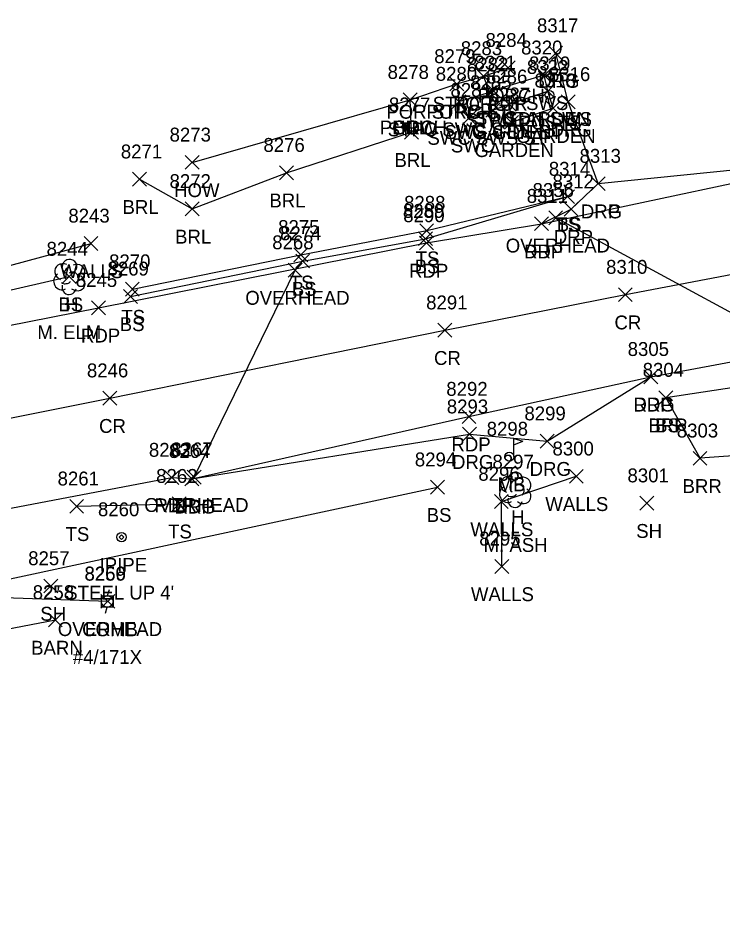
# Model space of a CAD drawing. Extents: x 1611797 to 1633212, y 298978 to 305475.
# Drawn here: x 1627163.6 to 1627265, y 304059.7 to 304191.2 of the extents above; entities that cross this region are included whole.
import ezdxf

# ---------------------------------------------------------------- set-up
doc = ezdxf.new("R2010")
doc.units = 0
for name, color, linetype in [('L_A', 7, 'Continuous'), ('L_C', 7, 'Continuous'), ('L_I', 7, 'Continuous'), ('L_TIC', 7, 'Continuous'), ('LABL', 7, 'Continuous'), ('LAPB', 7, 'Continuous'), ('LBC', 7, 'Continuous'), ('LBF', 7, 'Continuous'), ('LELB', 7, 'Continuous'), ('LMB', 7, 'Continuous'), ('LPST', 7, 'Continuous'), ('LTD', 7, 'Continuous'), ('LWS', 7, 'Continuous'), ('M_A', 7, 'Continuous'), ('M_C', 7, 'Continuous'), ('M_I', 7, 'Continuous'), ('MPIP', 7, 'Continuous'), ('P_A', 7, 'Continuous'), ('P_I', 7, 'Continuous'), ('P_TIC', 7, 'Continuous'), ('PET', 7, 'Continuous'), ('PRC', 7, 'Continuous'), ('R_A', 7, 'Continuous'), ('R_I', 7, 'Continuous'), ('R_TIC', 7, 'Continuous'), ('RDG', 7, 'Continuous'), ('RDP', 7, 'Continuous'), ('RSW', 7, 'Continuous'), ('U_A', 7, 'Continuous'), ('U_C', 7, 'Continuous'), ('U_I', 7, 'Continuous'), ('U_TIC', 7, 'Continuous'), ('UCO', 7, 'Continuous'), ('UP', 7, 'Continuous')]:
    doc.layers.add(name, color=color, linetype=linetype)

msp = doc.modelspace()

# ---------------------------------------------------------------- linework, layer by layer
at = {"layer": 'L_TIC'}
for points in [[(1627233.07, 304183.02), (1627235.07, 304185.02)], [(1627235.07, 304183.02), (1627233.07, 304185.02)], [(1627229.51, 304181.84), (1627231.51, 304183.84)], [(1627231.51, 304181.84), (1627229.51, 304183.84)], [(1627229.51, 304181.84), (1627231.51, 304183.84)], [(1627231.51, 304181.84), (1627229.51, 304183.84)], [(1627225.7, 304180.69), (1627227.7, 304182.69)], [(1627227.7, 304180.69), (1627225.7, 304182.69)], [(1627225.7, 304180.69), (1627227.7, 304182.69)], [(1627227.7, 304180.69), (1627225.7, 304182.69)], [(1627230.41, 304179.49), (1627232.41, 304181.49)], [(1627232.41, 304179.49), (1627230.41, 304181.49)], [(1627238.77, 304179.65), (1627240.77, 304181.65)], [(1627240.77, 304179.65), (1627238.77, 304181.65)], [(1627218.98, 304178.42), (1627220.98, 304180.42)], [(1627220.98, 304178.42), (1627218.98, 304180.42)], [(1627218.98, 304178.42), (1627220.98, 304180.42)], [(1627220.98, 304178.42), (1627218.98, 304180.42)], [(1627218.98, 304178.42), (1627220.98, 304180.42)], [(1627220.98, 304178.42), (1627218.98, 304180.42)], [(1627225.99, 304178.15), (1627227.99, 304180.15)], [(1627227.99, 304178.15), (1627225.99, 304180.15)], [(1627233.2, 304177.76), (1627235.2, 304179.76)], [(1627235.2, 304177.76), (1627233.2, 304179.76)], [(1627239.55, 304177.2), (1627241.55, 304179.2)], [(1627241.55, 304177.2), (1627239.55, 304179.2)], [(1627233.54, 304175.17), (1627235.54, 304177.17)], [(1627235.54, 304175.17), (1627233.54, 304177.17)], [(1627219.17, 304173.74), (1627221.17, 304175.74)], [(1627221.17, 304173.74), (1627219.17, 304175.74)], [(1627187.61, 304169.4), (1627189.61, 304171.4)], [(1627189.61, 304169.4), (1627187.61, 304171.4)], [(1627180.02, 304166.97), (1627182.02, 304168.97)], [(1627182.02, 304166.97), (1627180.02, 304168.97)], [(1627201.17, 304167.91), (1627203.17, 304169.91)], [(1627203.17, 304167.91), (1627201.17, 304169.91)], [(1627241.61, 304164.47), (1627243.61, 304166.47)], [(1627243.61, 304164.47), (1627241.61, 304166.47)], [(1627241.61, 304164.47), (1627243.61, 304166.47)], [(1627243.61, 304164.47), (1627241.61, 304166.47)], [(1627187.6, 304162.7), (1627189.6, 304164.7)], [(1627189.6, 304162.7), (1627187.6, 304164.7)], [(1627221.35, 304159.57), (1627223.35, 304161.57)], [(1627223.35, 304159.57), (1627221.35, 304161.57)], [(1627173.04, 304157.73), (1627175.04, 304159.73)], [(1627175.04, 304157.73), (1627173.04, 304159.73)], [(1627221.18, 304158.41), (1627223.18, 304160.41)], [(1627223.18, 304158.41), (1627221.18, 304160.41)], [(1627203.23, 304156.09), (1627205.23, 304158.09)], [(1627205.23, 304156.09), (1627203.23, 304158.09)], [(1627203.5, 304155.19), (1627205.5, 304157.19)], [(1627205.5, 304155.19), (1627203.5, 304157.19)], [(1627169.9, 304152.95), (1627171.9, 304154.95)], [(1627171.9, 304152.95), (1627169.9, 304154.95)], [(1627178.99, 304151.15), (1627180.99, 304153.15)], [(1627180.99, 304151.15), (1627178.99, 304153.15)], [(1627178.73, 304150.1), (1627180.73, 304152.1)], [(1627180.73, 304150.1), (1627178.73, 304152.1)], [(1627255.77, 304135.52), (1627257.77, 304137.52)], [(1627257.77, 304135.52), (1627255.77, 304137.52)], [(1627255.77, 304135.52), (1627257.77, 304137.52)], [(1627257.77, 304135.52), (1627255.77, 304137.52)], [(1627260.68, 304126.78), (1627262.68, 304128.78)], [(1627262.68, 304126.78), (1627260.68, 304128.78)], [(1627242.88, 304124.19), (1627244.88, 304126.19)], [(1627244.88, 304124.19), (1627242.88, 304126.19)], [(1627222.9, 304122.62), (1627224.9, 304124.62)], [(1627224.9, 304122.62), (1627222.9, 304124.62)], [(1627170.97, 304119.87), (1627172.97, 304121.87)], [(1627172.97, 304119.87), (1627170.97, 304121.87)], [(1627185.72, 304120.24), (1627187.72, 304122.24)], [(1627187.72, 304120.24), (1627185.72, 304122.24)], [(1627232.09, 304120.55), (1627234.09, 304122.55)], [(1627234.09, 304120.55), (1627232.09, 304122.55)], [(1627253.02, 304120.32), (1627255.02, 304122.32)], [(1627255.02, 304120.32), (1627253.02, 304122.32)], [(1627232.17, 304111.21), (1627234.17, 304113.21)], [(1627234.17, 304111.21), (1627232.17, 304113.21)], [(1627167.26, 304108.39), (1627169.26, 304110.39)], [(1627169.26, 304108.39), (1627167.26, 304110.39)], [(1627167.91, 304103.5), (1627169.91, 304105.5)], [(1627169.91, 304103.5), (1627167.91, 304105.5)]]:
    msp.add_lwpolyline(points, dxfattribs=at)
at = {"layer": 'LABL'}
for points in [[(1627181.02, 304167.97), (1627188.6, 304163.7), (1627202.17, 304168.91), (1627220.17, 304174.74), (1627219.98, 304179.42)], [(1627276.55, 304128.86), (1627261.68, 304127.78), (1627256.77, 304136.52), (1627289.98, 304141.6)]]:
    msp.add_lwpolyline(points, dxfattribs=at)
at = {"layer": 'LAPB'}
msp.add_lwpolyline([(1627234.2, 304178.76), (1627234.54, 304176.17), (1627240.55, 304178.2), (1627239.77, 304180.65)], dxfattribs=at)
at = {"layer": 'LBC'}
for points in [[(1627188.61, 304170.4), (1627219.98, 304179.42)], [(1627134.88, 304098.01), (1627168.91, 304104.5)]]:
    msp.add_lwpolyline(points, dxfattribs=at)
at = {"layer": 'LBF'}
for points in [[(1627219.98, 304179.42), (1627226.7, 304181.69), (1627230.51, 304182.84), (1627234.07, 304184.02)], [(1627226.7, 304181.69), (1627226.99, 304179.15), (1627231.41, 304180.49), (1627230.51, 304182.84)]]:
    msp.add_lwpolyline(points, dxfattribs=at)
at = {"layer": 'LELB'}
for points in [[(1627179.73, 304151.1), (1627204.5, 304156.19), (1627222.18, 304159.41), (1627242.61, 304165.47)], [(1627179.99, 304152.15), (1627204.23, 304157.09), (1627222.35, 304160.57), (1627242.61, 304165.47)], [(1627008.45, 304126.94), (1627038.9, 304129.07), (1627092.5, 304137.14), (1627131.8, 304145), (1627170.9, 304153.95)], [(1627125.34, 304097.35), (1627126.55, 304102.73), (1627223.9, 304123.62)], [(1627171.97, 304120.87), (1627186.72, 304121.24)]]:
    msp.add_lwpolyline(points, dxfattribs=at)
at = {"layer": 'LMB'}
for p, q in [((1627234.89, 304128.04), (1627234.89, 304130.64)), ((1627234.89, 304130.63), (1627236.18, 304130.25)), ((1627234.89, 304129.73), (1627236.18, 304130.24)), ((1627234.24, 304128.03), (1627234.24, 304128.03))]:
    msp.add_line(p, q, dxfattribs=at)
msp.add_circle((1627234.24, 304128.03), 0.656, dxfattribs=at)
at = {"layer": 'LPST'}
for radius in [0.625, 0.0833]:
    msp.add_circle((1627240.02, 304180.14), radius, dxfattribs=at)
at = {"layer": 'LTD'}
for p, q in [((1627170.9, 304153.95), (1627170.9, 304153.95)), ((1627170.9, 304153.95), (1627170.9, 304153.95)), ((1627235.07, 304123.3), (1627235.07, 304123.3)), ((1627235.07, 304123.3), (1627235.07, 304123.3))]:
    msp.add_line(p, q, dxfattribs=at)
for centre in [(1627170.94, 304155.39), (1627235.12, 304124.74)]:
    msp.add_arc(centre, 1.05, 335.5272, 180.9563, dxfattribs=at)
for centre, major_axis, ratio, start_param, end_param in [((1627170.1, 304154.62), (1.21, -0.51), 0.895232, 1.570796, 4.712389), ((1627171.94, 304154.53), (-1.14, -0.48), 0.949671, 1.570796, 4.712389), ((1627169.81, 304153.24), (0.58, -1.04), 0.959034, 3.141593, 6.283185), ((1627170.69, 304154.41), (-0.208, -0.792), 0.645439, 3.141593, 6.283185), ((1627171.4, 304153.78), (-0.5, 0.667), 0.989748, 3.141593, 6.283185), ((1627170.44, 304153.2), (-0.625, -0.083), 0.423636, 0, 3.141593), ((1627171.9, 304153.12), (-1.09, 0.79), 0.841452, 1.570796, 4.712389), ((1627170.9, 304152.45), (0.26, 1.06), 0.942809, 1.570796, 4.712389), ((1627234.28, 304123.97), (1.21, -0.51), 0.895232, 1.570796, 4.712389), ((1627234.87, 304123.76), (-0.208, -0.792), 0.645439, 3.141593, 6.283185), ((1627235.57, 304123.13), (-0.5, 0.667), 0.989748, 3.141593, 6.283185), ((1627236.12, 304123.88), (-1.14, -0.48), 0.949671, 1.570796, 4.712389), ((1627233.99, 304122.59), (0.58, -1.04), 0.959034, 3.141593, 6.283185), ((1627236.07, 304122.47), (-1.09, 0.79), 0.841452, 1.570796, 4.712389), ((1627235.07, 304121.8), (0.26, 1.06), 0.942809, 1.570796, 4.712389), ((1627234.62, 304122.55), (-0.625, -0.083), 0.423636, 0, 3.141593)]:
    msp.add_ellipse(centre, major_axis=major_axis, ratio=ratio, start_param=start_param, end_param=end_param, dxfattribs=at)
at = {"layer": 'LWS'}
for points in [[(1627008.67, 304128.72), (1627038.01, 304132.98), (1627093.52, 304141.08), (1627130.55, 304146.98), (1627174.04, 304158.73)], [(1627233.17, 304112.21), (1627233.09, 304121.55), (1627243.88, 304125.19)]]:
    msp.add_lwpolyline(points, dxfattribs=at)
at = {"layer": 'MPIP'}
msp.add_lwpolyline([(1627178.77, 304116.44), (1627178.44, 304116.77), (1627178.1, 304116.44), (1627178.44, 304116.11)], close=True, dxfattribs=at)
msp.add_circle((1627178.44, 304116.44), 0.667, dxfattribs=at)
at = {"layer": 'P_TIC'}
for points in [[(1627237.87, 304160.57), (1627239.87, 304162.57)], [(1627239.87, 304160.57), (1627237.87, 304162.57)], [(1627221.32, 304157.79), (1627223.32, 304159.79)], [(1627223.32, 304157.79), (1627221.32, 304159.79)], [(1627249.94, 304150.35), (1627251.94, 304152.35)], [(1627251.94, 304150.35), (1627249.94, 304152.35)], [(1627174.11, 304148.46), (1627176.11, 304150.46)], [(1627176.11, 304148.46), (1627174.11, 304150.46)], [(1627223.97, 304145.23), (1627225.97, 304147.23)], [(1627225.97, 304145.23), (1627223.97, 304147.23)], [(1627253.61, 304138.52), (1627255.61, 304140.52)], [(1627255.61, 304138.52), (1627253.61, 304140.52)], [(1627175.76, 304135.44), (1627177.76, 304137.44)], [(1627177.76, 304135.44), (1627175.76, 304137.44)], [(1627227.43, 304132.78), (1627229.43, 304134.78)], [(1627229.43, 304132.78), (1627227.43, 304134.78)], [(1627184.68, 304124), (1627186.68, 304126)], [(1627186.68, 304124), (1627184.68, 304126)], [(1627187.56, 304123.83), (1627189.56, 304125.83)], [(1627189.56, 304123.83), (1627187.56, 304125.83)]]:
    msp.add_lwpolyline(points, dxfattribs=at)
at = {"layer": 'PET'}
for points in [[(1626422.36, 304092.84), (1626452.38, 304090.28), (1626453.21, 304090.13), (1626494.11, 304087.64), (1626521.93, 304086.28), (1626564.69, 304085.58), (1626615.54, 304085.22), (1626659.76, 304086.64), (1626709.96, 304089.06), (1626758.34, 304091.64), (1626806.31, 304094.34), (1626855.04, 304098.3), (1626923.44, 304106.26), (1626951.21, 304110.07), (1626969.86, 304113.2), (1626993.76, 304116.64), (1627006.46, 304118.33), (1627039.46, 304123.73), (1627092.78, 304133.08), (1627131.99, 304140.97), (1627175.11, 304149.46), (1627222.32, 304158.79), (1627238.87, 304161.57), (1627283.53, 304171.07)], [(1626446.72, 304063.67), (1626475.87, 304062), (1626520.68, 304060.44), (1626563.8, 304060.02), (1626614.17, 304059.74), (1626665.08, 304061.02), (1626710.69, 304062.75), (1626758.81, 304065.32), (1626804.98, 304068.2), (1626856.57, 304072.49), (1626925.27, 304080.38), (1626969.42, 304086.72), (1626989.59, 304089.61), (1627011.24, 304092.89), (1627043.71, 304098.34), (1627079.12, 304104.5), (1627105.31, 304109.58), (1627124.39, 304113.37), (1627185.68, 304125), (1627188.56, 304124.83), (1627228.43, 304133.78), (1627254.61, 304139.52), (1627277.47, 304143.8)]]:
    msp.add_lwpolyline(points, dxfattribs=at)
at = {"layer": 'PRC'}
msp.add_lwpolyline([(1626435.35, 304077.38), (1626453.26, 304076.13), (1626493.85, 304073.88), (1626497.65, 304073.84), (1626520.61, 304073.01), (1626564.48, 304072.31), (1626614.67, 304072.34), (1626661.66, 304073.19), (1626710.51, 304075.26), (1626758.46, 304077.58), (1626805.35, 304080.48), (1626855.63, 304084.98), (1626924.65, 304092.69), (1626963.91, 304098.24), (1627010.17, 304105.61), (1627041.6, 304110.61), (1627093.94, 304119.66), (1627134.22, 304127.97), (1627176.76, 304136.44), (1627224.97, 304146.23), (1627250.94, 304151.35), (1627286.78, 304158.21)], dxfattribs=at)
at = {"layer": 'R_TIC'}
for points in [[(1627239.91, 304185.13), (1627241.91, 304187.13)], [(1627241.91, 304185.13), (1627239.91, 304187.13)], [(1627238.27, 304181.94), (1627240.27, 304183.94)], [(1627240.27, 304181.94), (1627238.27, 304183.94)], [(1627230.92, 304179.76), (1627232.92, 304181.76)], [(1627232.92, 304179.76), (1627230.92, 304181.76)], [(1627238.77, 304179.65), (1627240.77, 304181.65)], [(1627240.77, 304179.65), (1627238.77, 304181.65)], [(1627225.99, 304178.15), (1627227.99, 304180.15)], [(1627227.99, 304178.15), (1627225.99, 304180.15)], [(1627233.2, 304177.76), (1627235.2, 304179.76)], [(1627235.2, 304177.76), (1627233.2, 304179.76)], [(1627241.69, 304178.11), (1627243.69, 304180.11)], [(1627243.69, 304178.11), (1627241.69, 304180.11)], [(1627230.86, 304176.93), (1627232.86, 304178.93)], [(1627232.86, 304176.93), (1627230.86, 304178.93)], [(1627230.86, 304176.93), (1627232.86, 304178.93)], [(1627232.86, 304176.93), (1627230.86, 304178.93)], [(1627227.47, 304175.83), (1627229.47, 304177.83)], [(1627229.47, 304175.83), (1627227.47, 304177.83)], [(1627246.04, 304166.34), (1627248.04, 304168.34)], [(1627248.04, 304166.34), (1627246.04, 304168.34)], [(1627246.04, 304166.34), (1627248.04, 304168.34)], [(1627248.04, 304166.34), (1627246.04, 304168.34)], [(1627242.15, 304162.66), (1627244.15, 304164.66)], [(1627244.15, 304162.66), (1627242.15, 304164.66)], [(1627237.87, 304160.57), (1627239.87, 304162.57)], [(1627239.87, 304160.57), (1627237.87, 304162.57)], [(1627253.61, 304138.52), (1627255.61, 304140.52)], [(1627255.61, 304138.52), (1627253.61, 304140.52)], [(1627227.5, 304130.25), (1627229.5, 304132.25)], [(1627229.5, 304130.25), (1627227.5, 304132.25)], [(1627238.67, 304129.25), (1627240.67, 304131.25)], [(1627240.67, 304129.25), (1627238.67, 304131.25)], [(1627187.56, 304123.83), (1627189.56, 304125.83)], [(1627189.56, 304123.83), (1627187.56, 304125.83)]]:
    msp.add_lwpolyline(points, dxfattribs=at)
at = {"layer": 'RDG'}
for points in [[(1627247.04, 304167.34), (1627242.69, 304179.11), (1627240.91, 304186.13)], [(1627188.56, 304124.83), (1627228.5, 304131.25), (1627239.67, 304130.25), (1627254.61, 304139.52)]]:
    msp.add_lwpolyline(points, dxfattribs=at)
at = {"layer": 'RDP'}
msp.add_lwpolyline([(1627238.87, 304161.57), (1627243.15, 304163.66), (1627247.04, 304167.34), (1627283.53, 304171.07)], dxfattribs=at)
at = {"layer": 'RSW'}
for points in [[(1627231.86, 304177.93), (1627234.2, 304178.76), (1627239.77, 304180.65), (1627239.27, 304182.94), (1627231.92, 304180.76)], [(1627226.99, 304179.15), (1627228.47, 304176.83), (1627231.86, 304177.93)]]:
    msp.add_lwpolyline(points, dxfattribs=at)
at = {"layer": 'U_TIC'}
for points in [[(1627239.91, 304161.42), (1627241.91, 304163.42)], [(1627241.91, 304161.42), (1627239.91, 304163.42)], [(1627202.43, 304153.89), (1627204.43, 304155.89)], [(1627204.43, 304153.89), (1627202.43, 304155.89)], [(1627187.89, 304124.06), (1627189.89, 304126.06)], [(1627189.89, 304124.06), (1627187.89, 304126.06)], [(1627175.45, 304106.19), (1627177.45, 304108.19)], [(1627177.45, 304106.19), (1627175.45, 304108.19)]]:
    msp.add_lwpolyline(points, dxfattribs=at)
at = {"layer": 'UCO'}
for points in [[(1627275.66, 304143.62), (1627240.91, 304162.42)], [(1627188.89, 304125.06), (1627203.43, 304154.89)], [(1626973, 304114.4), (1627176.45, 304107.19)]]:
    msp.add_lwpolyline(points, dxfattribs=at)
at = {"layer": 'UP'}
for p, q in [((1627176.63, 304108.83), (1627176.38, 304108)), ((1627175.54, 304106.33), (1627175.54, 304108)), ((1627175.54, 304108), (1627177.21, 304108)), ((1627176.38, 304107.16), (1627176.38, 304107.16)), ((1627177.21, 304108), (1627177.21, 304106.33)), ((1627177.21, 304106.33), (1627175.54, 304106.33)), ((1627176.13, 304105.5), (1627176.38, 304106.33))]:
    msp.add_line(p, q, dxfattribs=at)
msp.add_circle((1627176.38, 304107.16), 0.833, dxfattribs=at)

# ---------------------------------------------------------------- texts
at = {"layer": 'L_A'}
for s, p in [('PORCH', (1627229.69, 304179.02)), ('STPC POR', (1627223.21, 304177.84)), ('PORCH', (1627226.14, 304177.84)), ('POR STPC ST', (1627216.54, 304176.69)), ('PORCH', (1627222.32, 304176.69)), ('STPC', (1627227.92, 304175.49)), ('GARDEN', (1627234.44, 304175.65)), ('POSTS', (1627235.56, 304175.14)), ('PORCH', (1627215.6, 304174.42)), ('STPC SWC ST', (1627216.73, 304174.15)), ('HOW', (1627217.36, 304174.42)), ('BRL', (1627217.52, 304174.42)), ('GARDEN', (1627228.87, 304173.76)), ('GARDEN', (1627235.22, 304173.2)), ('GARDEN', (1627229.21, 304171.17)), ('BRL', (1627217.71, 304169.74)), ('HOW', (1627186, 304165.4)), ('BRL', (1627178.57, 304162.97)), ('BRL', (1627199.71, 304163.91)), ('TS', (1627241.02, 304160.47)), ('BS', (1627241.05, 304160.47)), ('BRL', (1627186.14, 304158.7)), ('TS', (1627220.76, 304155.57)), ('WALLS', (1627169.59, 304153.73)), ('BS', (1627220.62, 304154.41)), ('TS', (1627202.64, 304152.09)), ('BS', (1627202.94, 304151.19)), ('BS', (1627169.34, 304148.95)), ('H', (1627170.33, 304148.95)), ('TS', (1627178.4, 304147.15)), ('BS', (1627178.17, 304146.1)), ('BRR', (1627254.26, 304131.52)), ('BS', (1627255.21, 304131.52)), ('MB', (1627232.55, 304123.03)), ('BRR', (1627259.17, 304122.78)), ('WALLS', (1627239.42, 304120.19)), ('BS', (1627222.34, 304118.62)), ('H', (1627234.51, 304118.3)), ('TS', (1627170.38, 304115.87)), ('TS', (1627185.13, 304116.24)), ('WALLS', (1627228.63, 304116.55)), ('SH', (1627252.5, 304116.32)), ('WALLS', (1627228.71, 304107.21)), ('SH', (1627166.74, 304104.39)), ('BARN', (1627165.42, 304099.5))]:
    msp.add_text(s, height=2, dxfattribs=at).set_placement(p)
at = {"layer": 'L_C'}
for s, p in [('M. ELM', (1627166.31, 304144.95)), ('M. ASH', (1627230.54, 304114.3))]:
    msp.add_text(s, height=2, dxfattribs=at).set_placement(p)
at = {"layer": 'L_I'}
for s, p in [('8284', (1627230.81, 304187.02)), ('8283', (1627227.25, 304185.84)), ('8283', (1627227.25, 304185.84)), ('8279', (1627223.43, 304184.69)), ('8279', (1627223.43, 304184.69)), ('8282', (1627228.15, 304183.49)), ('8322', (1627236.76, 304183.14)), ('8319', (1627237.07, 304183.65)), ('8278', (1627216.72, 304182.42)), ('8278', (1627216.72, 304182.42)), ('8278', (1627216.72, 304182.42)), ('8280', (1627223.65, 304182.15)), ('8286', (1627230.88, 304181.76)), ('8318', (1627237.86, 304181.2)), ('8287', (1627231.28, 304179.17)), ('8277', (1627216.91, 304177.74)), ('8273', (1627185.35, 304173.4)), ('8271', (1627178.33, 304170.97)), ('8276', (1627198.85, 304171.91)), ('8314', (1627239.92, 304168.47)), ('8314', (1627239.92, 304168.47)), ('8272', (1627185.34, 304166.7)), ('8288', (1627219.09, 304163.57)), ('8243', (1627170.78, 304161.73)), ('8289', (1627218.92, 304162.41)), ('8275', (1627200.97, 304160.09)), ('8274', (1627201.24, 304159.19)), ('8244', (1627167.64, 304156.95)), ('8244', (1627167.64, 304156.95)), ('8270', (1627176.64, 304155.15)), ('8269', (1627176.41, 304154.1)), ('8304', (1627253.43, 304139.52)), ('8304', (1627253.43, 304139.52)), ('8298', (1627230.98, 304131.03)), ('8303', (1627258.34, 304130.78)), ('8300', (1627240.45, 304128.19)), ('8294', (1627220.64, 304126.62)), ('8297', (1627231.81, 304126.3)), ('8261', (1627169.23, 304123.87)), ('8262', (1627183.41, 304124.24)), ('8296', (1627229.78, 304124.55)), ('8301', (1627251.24, 304124.32)), ('8295', (1627229.91, 304115.21)), ('8257', (1627165, 304112.39)), ('8258', (1627165.65, 304107.5))]:
    msp.add_text(s, height=2, dxfattribs=at).set_placement(p)
at = {"layer": 'M_A'}
msp.add_text('IPIPE', height=2, dxfattribs=at).set_placement((1627175.27, 304111.44))
at = {"layer": 'M_C'}
msp.add_text('2" STEEL UP 4\'', height=2, dxfattribs=at).set_placement((1627167.15, 304107.44))
at = {"layer": 'M_I'}
msp.add_text('8260', height=2, dxfattribs=at).set_placement((1627175.04, 304119.44))
at = {"layer": 'P_A'}
for s, p in [('RDP', (1627236.35, 304156.57)), ('RDP', (1627219.81, 304153.79)), ('CR', (1627249.37, 304146.35)), ('RDP', (1627172.59, 304144.46)), ('CR', (1627223.4, 304141.23)), ('RDP', (1627252.1, 304134.52)), ('CR', (1627175.2, 304131.44)), ('RDP', (1627225.91, 304128.78)), ('RDP', (1627183.17, 304120)), ('RDP', (1627186.05, 304119.83))]:
    msp.add_text(s, height=2, dxfattribs=at).set_placement(p)
at = {"layer": 'P_I'}
for s, p in [('8311', (1627236.74, 304164.57)), ('8290', (1627218.98, 304161.79)), ('8310', (1627248.16, 304154.35)), ('8245', (1627171.85, 304152.46)), ('8291', (1627222.27, 304149.23)), ('8305', (1627251.27, 304142.52)), ('8246', (1627173.45, 304139.44)), ('8292', (1627225.17, 304136.78)), ('8263', (1627182.37, 304128)), ('8264', (1627185.25, 304127.83))]:
    msp.add_text(s, height=2, dxfattribs=at).set_placement(p)
at = {"layer": 'R_A'}
for s, p in [('DRG', (1627238.4, 304181.13)), ('SWS', (1627236.64, 304177.94)), ('SWS', (1627229.29, 304175.76)), ('GDN SWS', (1627233.36, 304175.65)), ('STPC SWC ST', (1627216.73, 304174.15)), ('SWS GDN ST', (1627224.92, 304173.76)), ('DRG', (1627240.17, 304174.11)), ('SWC SWS ST', (1627222.45, 304172.93)), ('SWC SWS ST', (1627222.45, 304172.93)), ('SWC', (1627225.83, 304171.83)), ('DRG', (1627244.53, 304162.34)), ('DRP', (1627244.53, 304162.34)), ('DRP', (1627240.64, 304158.66)), ('DRP', (1627236.35, 304156.57)), ('DRG', (1627252.1, 304134.52)), ('DRG', (1627225.99, 304126.25)), ('DRG', (1627237.16, 304125.25)), ('DRG', (1627186.05, 304119.83))]:
    msp.add_text(s, height=2, dxfattribs=at).set_placement(p)
at = {"layer": 'R_I'}
for s, p in [('8317', (1627238.22, 304189.13)), ('8320', (1627235.93, 304185.94)), ('8321', (1627229.23, 304183.76)), ('8319', (1627237.07, 304183.65)), ('8280', (1627223.65, 304182.15)), ('8286', (1627230.88, 304181.76)), ('8316', (1627239.94, 304182.11)), ('8281', (1627225.77, 304179.83)), ('8285', (1627228.6, 304180.93)), ('8285', (1627228.6, 304180.93)), ('8313', (1627244.35, 304170.34)), ('8313', (1627244.35, 304170.34)), ('8312', (1627240.46, 304166.66)), ('8311', (1627236.74, 304164.57)), ('8305', (1627251.27, 304142.52)), ('8293', (1627225.24, 304134.25)), ('8299', (1627236.41, 304133.25)), ('8264', (1627185.25, 304127.83))]:
    msp.add_text(s, height=2, dxfattribs=at).set_placement(p)
at = {"layer": 'U_A'}
for s, p in [('OVERHEAD', (1627233.72, 304157.42)), ('OVERHEAD', (1627196.24, 304149.89)), ('OVERHEAD', (1627181.7, 304120.06)), ('OVERHEAD', (1627169.26, 304102.19)), ('COMB', (1627172.76, 304102.16))]:
    msp.add_text(s, height=2, dxfattribs=at).set_placement(p)
at = {"layer": 'U_C'}
msp.add_text('#4/171X', height=2, dxfattribs=at).set_placement((1627171.42, 304098.16))
at = {"layer": 'U_I'}
for s, p in [('8356', (1627237.59, 304165.42)), ('8268', (1627200.12, 304157.89)), ('8267', (1627185.59, 304128.06)), ('8266', (1627173.09, 304110.19)), ('8259', (1627173.11, 304110.16))]:
    msp.add_text(s, height=2, dxfattribs=at).set_placement(p)

doc.saveas('drawing.dxf')
